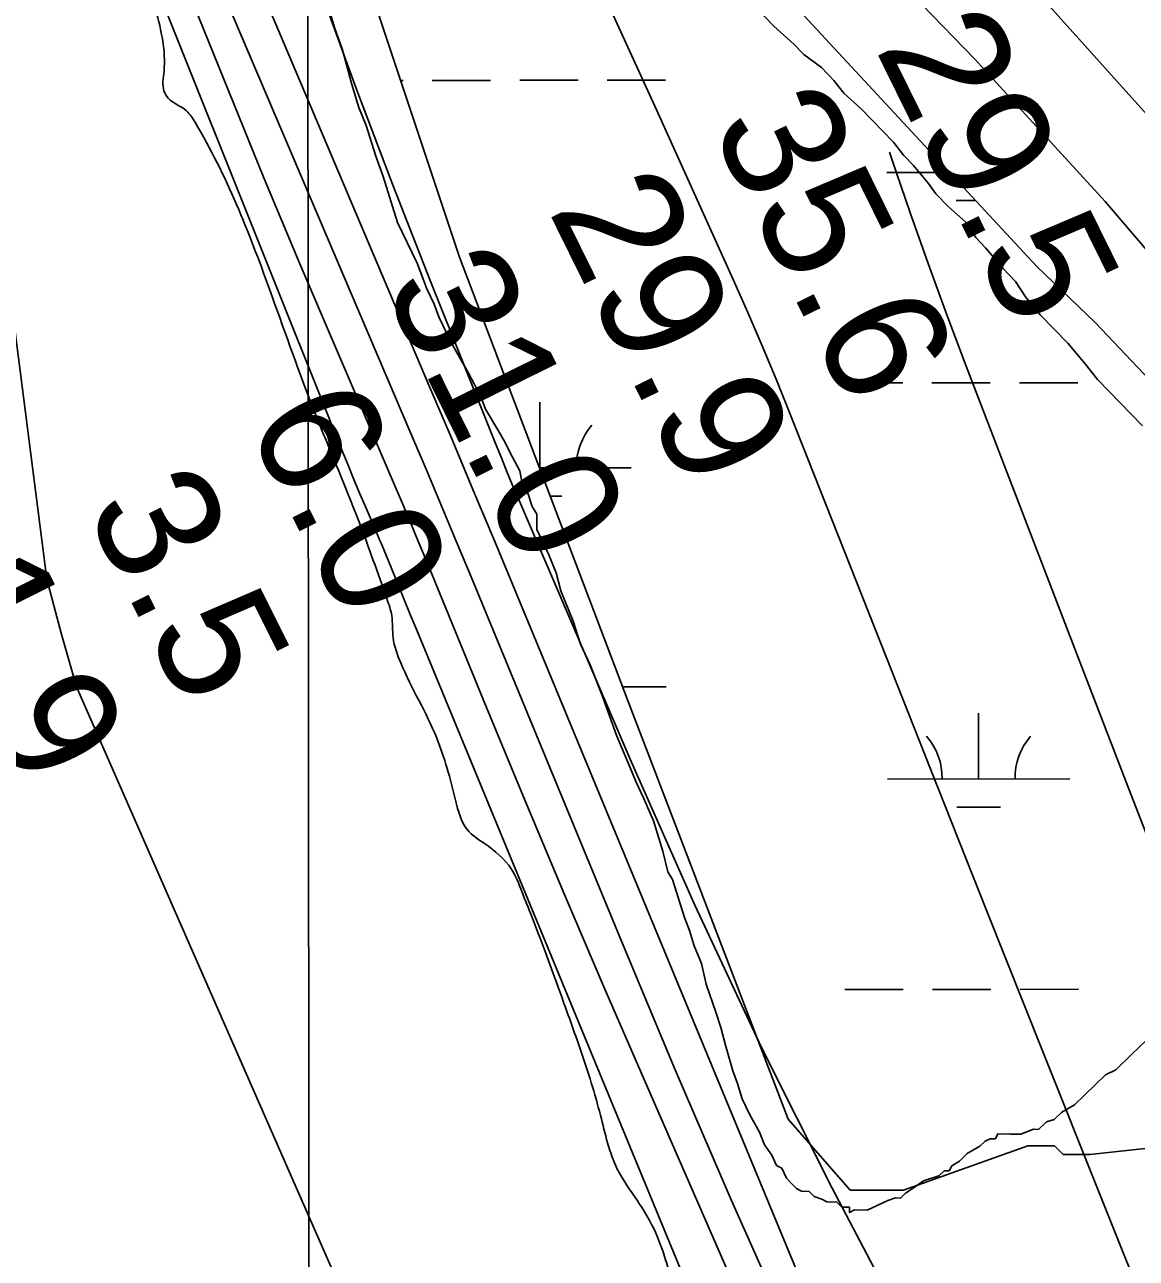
# Model space of a CAD drawing. Extents: x 3297753 to 3335611, y 652252 to 677623.
# Drawn here: x 3312219 to 3312829, y 672894 to 673570 of the extents above; entities that cross this region are included whole.
import ezdxf

# ---------------------------------------------------------------- set-up
doc = ezdxf.new("R2010")
doc.units = 0
for name, color, linetype in [('V-GRID-MAJR', 7, 'Continuous'), ('V-LEVE-TOET', 7, 'Continuous'), ('V-RIVR-EDGE', 7, 'Continuous'), ('V-RIVR-RANG', 7, 'Continuous'), ('V-SITE-VEGE', 7, 'Continuous'), ('V-SURV-LINE', 7, 'Continuous'), ('V-TOPO-DPTH', 7, 'Continuous'), ('V-TOPO-MAJR', 7, 'Continuous'), ('V-TOPO-MINR', 7, 'Continuous'), ('V-TOPO-WATR', 7, 'Continuous'), ('V-WETL-SWMP', 7, 'Continuous')]:
    doc.layers.add(name, color=color, linetype=linetype)

msp = doc.modelspace()

# ---------------------------------------------------------------- linework, layer by layer
at = {"layer": 'V-GRID-MAJR'}
msp.add_spline([(3312388.66, 657641.31), (3312386.02, 660668.95), (3312380.73, 666730.37), (3312375.44, 672791.81), (3312372.79, 675825.6)], degree=3, dxfattribs=at)
at = {"layer": 'V-LEVE-TOET'}
msp.add_lwpolyline([(3312149.45, 674647.34), (3312194.7, 674474.7), (3312238.56, 674318.38), (3312282.81, 674153.06), (3312300.84, 674092.65), (3312316.5, 674057), (3312345.1, 674022.8), (3312398.65, 673970.75), (3312432.82, 673933.65), (3312470.22, 673889.19), (3312527.26, 673811.81), (3312626.51, 673675.84), (3312645.72, 673650.8), (3312688.17, 673605.69), (3312740.56, 673551.41), (3312812.18, 673473.22), (3312892.51, 673379.14), (3313007.55, 673246.83), (3313102.8, 673139.02), (3313217.99, 673015.69), (3313280.7, 672941.02), (3313317.57, 672898.25), (3313336.82, 672875.45)], dxfattribs=at)
at = {"layer": 'V-RIVR-EDGE'}
msp.add_spline([(3319128.45, 669896.06), (3319102.43, 669879.07), (3319066.7, 669858.6), (3318998.74, 669821.54), (3318951.36, 669795.67), (3318909.43, 669773.67), (3318888.84, 669759.37), (3318855.44, 669738.9), (3318784.76, 669700.69), (3318721.46, 669664.78), (3318663.98, 669631.57), (3318611.56, 669602.22), (3318546.3, 669558.18), (3318510.56, 669535.77), (3318467.46, 669512.61), (3318428.61, 669485.17), (3318397.15, 669465.86), (3318376.19, 669455.05), (3318341.63, 669437.3), (3318289.99, 669414.16), (3318221.27, 669382.92), (3318160.71, 669354.37), (3318105.57, 669327.36), (3318072.18, 669313.09), (3318054.32, 669302.28), (3318037.62, 669291.07), (3318008.5, 669278.35), (3317934.74, 669245.57), (3317848.15, 669204.67), (3317778.28, 669175.76), (3317690.15, 669136.42), (3317626.88, 669112.54), (3317574.87, 669094.44), (3317522.09, 669077.89), (3317438.26, 669052.51), (3317361.81, 669030.2), (3317325.33, 669020.99), (3317282.65, 669010.62), (3317240.35, 669001.03), (3317194.96, 668994.94), (3317157.73, 668992.7), (3317125.14, 668988.91), (3317099.93, 668988.19), (3317080.17, 668991.73), (3317051.86, 668995.29), (3317007.27, 668998.12), (3316976.25, 668998.19), (3316933.98, 668997.13), (3316897.13, 668994.12), (3316852.89, 668984.15), (3316825.35, 668979.18), (3316789.64, 668968.41), (3316757.83, 668964.61), (3316689.18, 668960.9), (3316637.21, 668958.7), (3316609.3, 668962.26), (3316564.32, 668966.25), (3316521.67, 668969.46), (3316453.44, 668978.16), (3316408.47, 668983.7), (3316370.87, 668990.77), (3316339.49, 669003.65), (3316308.11, 669017.68), (3316175.59, 669059.12), (3316062.44, 669095.85), (3316008.96, 669111.11), (3315957.45, 669138.77), (3315917.58, 669168.73), (3315889.7, 669185.47), (3315866.09, 669203.76), (3315831.26, 669231.38), (3315800.66, 669249.29), (3315742.55, 669272.71), (3315665.47, 669308.96), (3315570.21, 669365.04), (3315493.16, 669416.03), (3315408.38, 669475.19), (3315304.61, 669540.98), (3315222.53, 669595.48), (3315155.14, 669631.71), (3315081.54, 669664.47), (3315028.85, 669686.32), (3315002.89, 669692.59), (3314990.87, 669694.17), (3314966.07, 669703.92), (3314940.51, 669718.34), (3314918.45, 669734.68), (3314896.78, 669755.67), (3314868.14, 669779.01), (3314813.17, 669818.32), (3314771.76, 669851.38), (3314741.97, 669877.83), (3314699.03, 669923.3), (3314661.54, 669973.42), (3314624.43, 670022.77), (3314598.52, 670050.36), (3314575.3, 670069.81), (3314546.64, 670087.72), (3314523.39, 670093.98), (3314495.48, 670098.32), (3314476.1, 670103.8), (3314467.97, 670107.69), (3314463.32, 670108.87), (3314460.6, 670106.16), (3314446.25, 670107.75), (3314437.35, 670115.53), (3314433.12, 670128.33), (3314431.99, 670143.07), (3314432.42, 670158.97), (3314428.94, 670163.63), (3314421.21, 670172.57), (3314382.1, 670199.43), (3314356.16, 670215), (3314336.41, 670225.14), (3314320.51, 670227.5), (3314307.71, 670227.15), (3314297.63, 670226.01), (3314289.49, 670228.74), (3314284.07, 670233.41), (3314263.58, 670256.34), (3314234.21, 670300.24), (3314210.27, 670339.85), (3314183.99, 670376.37), (3314159.64, 670409.39), (3314121.77, 670464.55), (3314083.9, 670521.65), (3314058.41, 670561.27), (3314047.57, 670571.38), (3314026.29, 670588.89), (3314010.8, 670599.78), (3314004.22, 670603.29), (3313993.75, 670604.48), (3313981.34, 670603.73), (3313978.63, 670604.9), (3313958.88, 670618.91), (3313934.12, 670640.69), (3313892.34, 670683.45), (3313876.5, 670708.7), (3313854.08, 670736.29), (3313826.22, 670759.24), (3313808.02, 670773.25), (3313806.48, 670777.9), (3313803.44, 670800.79), (3313791.12, 670838.05), (3313772.59, 670874.16), (3313744.75, 670904.87), (3313727.33, 670918.48), (3313708.73, 670925.12), (3313696.34, 670933.3), (3313689.78, 670944.95), (3313684.39, 670960.08), (3313677.07, 670978.72), (3313670.11, 670989.59), (3313656.96, 671002.42), (3313636.06, 671018.37), (3313615.56, 671042.86), (3313603.21, 671064.6), (3313592, 671080.53), (3313565.34, 671118.21), (3313548.73, 671146.95), (3313542.16, 671155.89), (3313529.39, 671167.94), (3313523.99, 671178.43), (3313524.03, 671193.94), (3313519.42, 671213.73), (3313509.42, 671244.78), (3313493.98, 671276.23), (3313469.64, 671310.8), (3313446.46, 671348.09), (3313425.21, 671380.72), (3313399.72, 671423.82), (3313367.28, 671477.81), (3313340.62, 671517.82), (3313310.86, 671556.67), (3313282.64, 671593.97), (3313261.37, 671615.74), (3313235.84, 671644.11), (3313221.55, 671667.81), (3313207.66, 671695.76), (3313192.19, 671714.41), (3313177.9, 671738.49), (3313162.86, 671770.72), (3313133.13, 671822.76), (3313095.7, 671899.25), (3313081.44, 671936.12), (3313064.47, 671974.56), (3313049.43, 672009.11), (3313032.42, 672030.87), (3313011.53, 672048.37), (3313009.99, 672053.42), (3313008.06, 672060.01), (3313006.13, 672063.51), (3312992.2, 672075.57), (3312979.83, 672090.33), (3312969.4, 672106.65), (3312960.16, 672133.82), (3312954.78, 672153.61), (3312938.56, 672181.96), (3312919.25, 672214.19), (3312906.53, 672244.47), (3312890.32, 672278.25), (3312865.61, 672319.03), (3312852.49, 672347.37), (3312845.16, 672364.45), (3312835.9, 672379.6), (3312824.29, 672390.49), (3312817.34, 672405.24), (3312803.06, 672430.1), (3312791.09, 672451.46), (3312777.55, 672467.39), (3312769.05, 672479.04), (3312760.17, 672496.52), (3312756.37, 672525.22), (3312752.93, 672545.01), (3312743.29, 672569.47), (3312730.94, 672593.93), (3312715.09, 672611.42), (3312711.23, 672618.41), (3312711.24, 672622.67), (3312712.03, 672630.04), (3312706.63, 672640.14), (3312695.41, 672653.74), (3312691.54, 672656.07), (3312691.14, 672649.87), (3312671.75, 672650.31), (3312659.34, 672651.5), (3312656.63, 672653.45), (3312655.86, 672655.78), (3312655.87, 672660.43), (3312657.43, 672663.92), (3312662.48, 672667.39), (3312665.97, 672667.77), (3312673.34, 672666.2), (3312685.35, 672662.68), (3312689.62, 672663.45), (3312690.79, 672666.55), (3312680.75, 672685.19), (3312674.19, 672698.39), (3312664.92, 672710.43), (3312661.46, 672722.85), (3312652.59, 672744.59), (3312642.56, 672764.78), (3312630.57, 672779.93), (3312620.16, 672802.45), (3312606.63, 672821.49), (3312599.68, 672834.69), (3312586.93, 672851.79), (3312575.75, 672877.02), (3312565.35, 672908.07), (3312555.31, 672925.55), (3312544.5, 672942.64), (3312535.26, 672972.13), (3312524.49, 673007.45), (3312515.25, 673033.46), (3312497.53, 673081.2), (3312492.13, 673094.79), (3312486.34, 673107.21), (3312471.64, 673121.21), (3312462.35, 673128.6), (3312455.8, 673144.9), (3312445.42, 673179.05), (3312425.74, 673220.21), (3312421.51, 673234.18), (3312420.76, 673246.2), (3312418.07, 673255.52), (3312403.05, 673297.05), (3312376.45, 673363.04), (3312353.73, 673425.15), (3312312.85, 673516.77), (3312308.21, 673522.99), (3312298.14, 673529.99), (3312295.83, 673533.88), (3312295.85, 673544.73), (3312295.12, 673561.41), (3312291.28, 673578.1), (3312279.73, 673610.7), (3312265.87, 673650.68), (3312259.71, 673670.47), (3312252.8, 673700.35), (3312246.26, 673718.98), (3312244.32, 673722.09), (3312239.68, 673724.43), (3312231.16, 673731.43), (3312227.69, 673739.58), (3312227.32, 673747.72), (3312225.82, 673765.18), (3312221.6, 673783.8), (3312215.06, 673806.7), (3312206.57, 673824.56), (3312195.79, 673854.84), (3312188.51, 673891.7), (3312185.84, 673909.15), (3312175.82, 673935.94), (3312163.09, 673960.4), (3312160, 673967.78), (3312160.04, 673981.35), (3312156.21, 674003.85), (3312152.77, 674023.64), (3312140.46, 674063.61), (3312122.78, 674126.09), (3312116.65, 674157.13), (3312105.91, 674205.24), (3312092.04, 674242.9), (3312078.92, 674267.36), (3312075.46, 674280.55), (3312073.94, 674291.42), (3312066.22, 674307.33), (3312063.91, 674314.71), (3312064.71, 674322.46), (3312065.11, 674329.05), (3312058.54, 674339.54), (3312053.53, 674350.02), (3312051.61, 674359.72), (3312049.32, 674374.47), (3312044.35, 674402.79), (3312044.36, 674407.44), (3312047.87, 674412.86), (3312049.43, 674416.35), (3312048.66, 674421.39), (3312045.18, 674426.44), (3312039.37, 674428.4), (3312032.48, 674462.93), (3312024.43, 674503.67), (3312017.91, 674530.05), (3312012.49, 674533.56), (3312009.01, 674538.61), (3312009.02, 674542.1), (3312012.13, 674544.42), (3312016.39, 674545.18), (3312017.96, 674549.83), (3312015.68, 674570.39), (3312009.91, 674590.18), (3312007.59, 674592.9), (3312003.33, 674595.24), (3311998.68, 674597.58), (3311999.85, 674600.68), (3312002.58, 674604.55), (3312002.98, 674610.75), (3311997.59, 674625.12), (3311996.83, 674634.04), (3311998.04, 674649.93), (3311996.9, 674660.41), (3311993.04, 674667.4), (3311982.99, 674679.44), (3311982.63, 674692.63), (3311982.3, 674714.74), (3311983.86, 674718.22), (3311981.19, 674735.29), (3311978.87, 674739.95), (3311972.69, 674751.6), (3311964.98, 674768.3), (3311960.36, 674783.43), (3311953.45, 674811.76), (3311951.57, 674835.81), (3311949.71, 674865.28), (3311946.65, 674884.29), (3311939.31, 674896.33), (3311937.78, 674903.71), (3311938.58, 674914.17), (3311938.22, 674925.42), (3311931.71, 674958.01), (3311920.93, 674990.23), (3311909.78, 675028.65), (3311896.69, 675065.91), (3311889.78, 675096.56), (3311885.56, 675114.41), (3311882.47, 675119.07), (3311872.01, 675124.14), (3311865.03, 675124.16), (3311859.2, 675119.13), (3311856.86, 675114.48), (3311856.85, 675109.44), (3311858.39, 675104.78), (3311869.62, 675098.94), (3311876.19, 675089.62), (3311876.19, 675087.68), (3311871.92, 675086.91), (3311863, 675086.93), (3311853.69, 675086.18), (3311849.41, 675081.54), (3311847.07, 675075.73), (3311847.06, 675072.24), (3311847.05, 675067.2), (3311849.75, 675059.43), (3311848.96, 675056.33), (3311844.3, 675053.63), (3311838.87, 675052.09), (3311833.83, 675052.1), (3311831.13, 675057.93), (3311827.66, 675068.79), (3311827.68, 675074.22), (3311826.91, 675076.16), (3311824.58, 675077.72), (3311819.54, 675077.73), (3311814.88, 675073.87), (3311809.84, 675072.72), (3311793.15, 675068.1), (3311785, 675068.12), (3311778.04, 675073.57), (3311775.72, 675079.39), (3311778.47, 675091.41), (3311781.6, 675104.2), (3311784.33, 675108.46), (3311789.38, 675112.32), (3311788.61, 675115.04), (3311783.57, 675116.99), (3311782.42, 675122.04), (3311782.43, 675125.91), (3311787.88, 675135.21), (3311787.51, 675139.09), (3311785.18, 675141.03), (3311771.6, 675136.41), (3311760.74, 675134.89), (3311735.92, 675134.17), (3311725.83, 675133.81), (3311723.51, 675134.59), (3311722.36, 675138.86), (3311722.39, 675153.6), (3311723.2, 675168.72), (3311725.94, 675175.69), (3311733.33, 675184.2), (3311735.67, 675190.79), (3311740.38, 675212.11)], degree=3, dxfattribs=at)
at = {"layer": 'V-SITE-VEGE'}
for points in [[(3312594.85, 673606.36), (3312630.39, 673569.55), (3312641.35, 673559.62), (3312646.82, 673553.95), (3312656.43, 673546.83), (3312663.27, 673539.75), (3312668.71, 673532.69), (3312678.3, 673524.17), (3312696.07, 673505.77), (3312701.52, 673498.71), (3312706.98, 673493.05), (3312715.16, 673483.16), (3312719.23, 673477.53), (3312726.07, 673470.45), (3312735.66, 673461.93), (3312741.08, 673453.48), (3312746.54, 673447.82), (3312756.09, 673436.52), (3312762.92, 673429.44), (3312768.34, 673420.99), (3312776.52, 673411.1), (3312791.55, 673395.53), (3312801.09, 673384.23), (3312807.9, 673375.76), (3312832.5, 673350.27)], [(3312726.49, 672941.58), (3312723.71, 672941.63), (3312720.88, 672938.9), (3312712.48, 672936.26), (3312706.84, 672932.19), (3312702.62, 672929.48), (3312699.78, 672926.74), (3312697, 672926.79), (3312692.8, 672925.47), (3312681.58, 672920.1), (3312674.62, 672920.23), (3312671.81, 672918.89), (3312671.86, 672921.67), (3312667.69, 672921.74), (3312664.95, 672924.57), (3312659.39, 672924.67), (3312656.63, 672926.11), (3312652.48, 672927.58), (3312649.75, 672930.41), (3312645.57, 672930.48), (3312642.81, 672931.92), (3312640.08, 672934.75), (3312637.35, 672937.59), (3312634.66, 672943.2), (3312631.9, 672944.64), (3312629.22, 672950.26), (3312625.15, 672955.89), (3312622.48, 672962.9), (3312617.09, 672972.74), (3312613.06, 672981.16), (3312610.43, 672989.55), (3312607.77, 672996.56), (3312603.84, 673010.55), (3312601.23, 673020.33), (3312598.6, 673028.73), (3312593.3, 673044.13), (3312590.71, 673055.31), (3312586.71, 673065.12), (3312584.07, 673073.52), (3312581.41, 673080.53), (3312574.83, 673101.52), (3312572.12, 673105.74), (3312569.53, 673116.92), (3312564.26, 673133.71), (3312558.92, 673146.33), (3312554.89, 673154.76), (3312550.88, 673164.57), (3312544.2, 673179.99), (3312536.24, 673202.4), (3312529.58, 673219.22), (3312524.21, 673230.45), (3312520.26, 673243.05), (3312513.6, 673259.86), (3312510.98, 673269.65), (3312506.98, 673279.46), (3312500.27, 673293.5), (3312500.42, 673301.84), (3312497.71, 673306.07), (3312495.07, 673314.47), (3312492.37, 673318.69), (3312491.1, 673325.67), (3312485.7, 673335.51), (3312483.02, 673341.12), (3312478.97, 673348.15), (3312472.21, 673359.41), (3312469.55, 673366.41), (3312462.81, 673379.06), (3312457.42, 673388.89), (3312453.37, 673395.92), (3312446.66, 673409.96), (3312444, 673416.96), (3312439.97, 673425.39), (3312434.65, 673439.4), (3312423.91, 673461.85), (3312416, 673487.04), (3312412.03, 673498.25), (3312406.75, 673515.04), (3312402.75, 673524.85), (3312398.8, 673537.45), (3312393.58, 673557.03), (3312389.6, 673568.23), (3312385.65, 673580.82)], [(3312834.92, 673013.43), (3312826.42, 673005.23), (3312817.93, 672997.03), (3312812.31, 672994.35), (3312795.32, 672977.94), (3312788.29, 672973.89), (3312784.04, 672969.79), (3312779.85, 672968.48), (3312775.6, 672964.38), (3312772.82, 672964.43), (3312765.81, 672961.76), (3312763.03, 672961.81), (3312760.25, 672961.86), (3312753.29, 672961.98), (3312751.85, 672959.23), (3312749.07, 672959.27), (3312746.26, 672957.93), (3312743.43, 672955.2), (3312736.4, 672951.15), (3312732.15, 672947.05), (3312727.93, 672944.34), (3312726.49, 672941.58)]]:
    msp.add_lwpolyline(points, dxfattribs=at)
at = {"layer": 'V-SURV-LINE'}
msp.add_lwpolyline([(3313397.44, 672895.28), (3312702.03, 673669.12)], dxfattribs=at)
at = {"layer": 'V-TOPO-DPTH'}
for points in [[(3311732.44, 675224.5), (3311856.17, 674442.04), (3311859.73, 674422.91), (3311863.97, 674403.96), (3311869.23, 674385.26), (3311875.16, 674366.74), (3312145.62, 673846.83), (3312146.79, 673842.84), (3312147.95, 673838.84), (3312149.11, 673834.84), (3312153.35, 673820.08), (3312156.49, 673808.67), (3312159.46, 673797.22), (3312162.16, 673785.7), (3312164.69, 673774.14), (3312168.32, 673756.55), (3312171.33, 673736.15), (3312231.64, 673266.24), (3312239.46, 673236.58), (3312247.93, 673207.13), (3312517.17, 672593.4)], [(3312517.17, 672593.4), (3312247.93, 673207.13), (3312239.46, 673236.58), (3312231.64, 673266.24), (3312171.33, 673736.15), (3312168.32, 673756.55), (3312164.69, 673774.14), (3312162.16, 673785.7), (3312159.46, 673797.22), (3312156.49, 673808.67), (3312153.35, 673820.08), (3312149.11, 673834.84), (3312147.95, 673838.84), (3312146.79, 673842.84), (3312145.62, 673846.83), (3311875.16, 674366.74), (3311869.23, 674385.26), (3311863.97, 674403.96), (3311859.73, 674422.91), (3311856.17, 674442.04), (3311732.44, 675224.5)], [(3312142.55, 674052.39), (3312189.83, 673896.11), (3312195.1, 673879.46), (3312200.65, 673862.9), (3312206.63, 673846.5), (3312212.89, 673830.19), (3312312.22, 673580.93), (3312331.33, 673533.55), (3312350.68, 673486.26), (3312370.42, 673439.13), (3312390.4, 673392.11), (3312421.53, 673319.63), (3312426.11, 673308.91), (3312430.65, 673298.18), (3312435.13, 673287.42), (3312439.59, 673276.66), (3312472.8, 673195.74), (3312494, 673144.57), (3312515.42, 673093.5), (3312537.17, 673042.56), (3312559.15, 672991.72), (3312697, 672675.61)]]:
    msp.add_lwpolyline(points, dxfattribs=at)
at = {"layer": 'V-TOPO-MAJR'}
msp.add_lwpolyline([(3312702.42, 672855.9), (3312662.29, 672932.22), (3312623.61, 673009.24), (3312587.09, 673087.32), (3312552.02, 673166.09), (3312490.81, 673308.9), (3312487.45, 673316.81), (3312484.14, 673324.73), (3312480.88, 673332.67), (3312477.65, 673340.64), (3312441.84, 673430), (3312421.15, 673482.8), (3312400.99, 673535.81), (3312381.65, 673589.12), (3312362.85, 673642.62), (3312294.43, 673842.24), (3312286.11, 673866.96), (3312277.98, 673891.73), (3312270.12, 673916.6), (3312262.44, 673941.52), (3312156.91, 674291.17)], dxfattribs=at)
at = {"layer": 'V-TOPO-MINR'}
for points in [[(3312677.17, 672804.21), (3312489.15, 673258.13), (3312477.25, 673286.77), (3312465.3, 673315.39), (3312453.27, 673343.98), (3312441.2, 673372.54), (3312251.24, 673820.56), (3312247.54, 673829.38), (3312243.89, 673838.22), (3312240.3, 673847.09), (3312236.76, 673855.97), (3312230.9, 673870.84), (3312230.34, 673872.31), (3312228.83, 673876.78), (3312225.31, 673888.31), (3312223.16, 673895.6), (3312221.09, 673902.91), (3312219.14, 673910.26), (3312217.28, 673917.62), (3312091, 674435.19)], [(3312870.04, 672776.77), (3312809.02, 672929.15), (3312778.06, 673006.62), (3312747.18, 673084.12), (3312716.42, 673161.66), (3312685.73, 673239.23), (3312639.01, 673357.58), (3312631.6, 673375.95), (3312624.02, 673394.23), (3312616.16, 673412.41), (3312608.12, 673430.5), (3312565.22, 673525.18), (3312535.52, 673590.52), (3312505.69, 673655.81), (3312475.7, 673721.01), (3312445.59, 673786.17), (3312397.52, 673889.83), (3312388.68, 673909.79), (3312380.31, 673929.94), (3312372.65, 673950.37), (3312365.45, 673970.99), (3312234.75, 674367.36)], [(3312667.33, 672674.15), (3312434.45, 673238.27), (3312430.92, 673246.82), (3312427.4, 673255.37), (3312423.9, 673263.93), (3312420.39, 673272.49), (3312414.89, 673285.95), (3312414.14, 673287.78), (3312413.38, 673289.6), (3312411.83, 673293.23), (3312406.66, 673305.19), (3312403.33, 673312.99), (3312400.03, 673320.81), (3312396.8, 673328.66), (3312393.61, 673336.52), (3312203.96, 673809.89), (3312194.82, 673833.61), (3312186.11, 673857.47), (3312178.03, 673881.56), (3312170.37, 673905.8), (3312065.47, 674253.95)], [(3312697, 672675.61), (3312559.15, 672991.72), (3312537.17, 673042.56), (3312515.42, 673093.5), (3312494, 673144.57), (3312472.8, 673195.74), (3312439.59, 673276.66), (3312435.13, 673287.42), (3312430.65, 673298.18), (3312426.11, 673308.91), (3312421.53, 673319.63), (3312390.4, 673392.11), (3312370.42, 673439.13), (3312350.68, 673486.26), (3312331.33, 673533.55), (3312312.22, 673580.93), (3312212.89, 673830.19), (3312206.63, 673846.5), (3312200.65, 673862.9), (3312195.1, 673879.46), (3312189.83, 673896.11), (3312142.55, 674052.39)], [(3312637.55, 672857.17), (3312606.48, 672926.95), (3312576.3, 672997.12), (3312546.73, 673067.55), (3312464.34, 673267.38), (3312456.17, 673287.09), (3312447.96, 673306.78), (3312439.66, 673326.44), (3312431.32, 673346.07), (3312342.48, 673554.18), (3312320.51, 673606.23), (3312298.8, 673658.39), (3312277.51, 673710.72), (3312256.48, 673763.16), (3312221.87, 673850.5), (3312218.47, 673859.4), (3312215.22, 673868.34), (3312212.19, 673877.37), (3312209.31, 673886.44), (3312188.41, 673955.25), (3312175.59, 673998.88)], [(3312693.78, 673500.3), (3312695.23, 673495.98), (3312704.97, 673467.58), (3312714.94, 673439.27), (3312725.28, 673411.08), (3312735.85, 673382.99), (3312770.18, 673293.56), (3312798.16, 673220.84), (3312826.23, 673148.16), (3312854.44, 673075.52), (3312882.74, 673002.93), (3312950.62, 672829.24)]]:
    msp.add_lwpolyline(points, dxfattribs=at)
at = {"layer": 'V-TOPO-WATR'}
msp.add_lwpolyline([(3312517.17, 672593.4), (3312247.93, 673207.13), (3312239.46, 673236.58), (3312231.64, 673266.24), (3312171.33, 673736.15), (3312168.32, 673756.55), (3312164.69, 673774.14), (3312162.16, 673785.7), (3312159.46, 673797.22), (3312156.49, 673808.67), (3312153.35, 673820.08), (3312149.11, 673834.84), (3312147.95, 673838.84), (3312146.79, 673842.84), (3312145.62, 673846.83), (3311875.16, 674366.74), (3311869.23, 674385.26), (3311863.97, 674403.96), (3311859.73, 674422.91), (3311856.17, 674442.04), (3311732.44, 675224.5)], dxfattribs=at)
at = {"layer": 'V-WETL-SWMP'}
for p, q in [((3312425.7, 673539.69), (3312426.97, 673539.69)), ((3312442.97, 673539.71), (3312474.97, 673539.74)), ((3312490.97, 673539.76), (3312522.97, 673539.79)), ((3312538.97, 673539.81), (3312570.97, 673539.84)), ((3312692.34, 673489.22), (3312726.8, 673489.26)), ((3312730.35, 673473.83), (3312741.1, 673473.84)), ((3312669.05, 673373.77), (3312701.05, 673373.8)), ((3312717.05, 673373.81), (3312749.05, 673373.85)), ((3312765.05, 673373.86), (3312797.05, 673373.9)), ((3312502.03, 673327.17), (3312501.99, 673363.17)), ((3312501.88, 673327.17), (3312552.03, 673327.22)), ((3312507.73, 673311.74), (3312514.05, 673311.75)), ((3312547.45, 673207.14), (3312571.31, 673207.17)), ((3312742.68, 673156.6), (3312742.64, 673192.6)), ((3312692.68, 673156.55), (3312792.68, 673156.65)), ((3312730.69, 673141.15), (3312754.69, 673141.18)), ((3312669.38, 673041.09), (3312701.38, 673041.12)), ((3312717.38, 673041.14), (3312749.38, 673041.17)), ((3312765.38, 673041.19), (3312797.38, 673041.22))]:
    msp.add_line(p, q, dxfattribs=at)
for points in [[(3312458, 673778.95), (3312774.49, 673437.85), (3312806.75, 673406.79), (3312876.14, 673333.7), (3313001.52, 673191.16), (3313090.38, 673075.43), (3313163.42, 673005.99), (3313220.64, 672929.24)], [(3313042.3, 672887.21), (3312983.87, 672955.43), (3312959.52, 672984.67), (3312944.92, 673004.16), (3312905.96, 673023.65), (3312886.49, 673009.04), (3312867.01, 672979.8), (3312847.53, 672955.43), (3312803.71, 672950.56), (3312789.1, 672950.56), (3312784.23, 672955.43), (3312769.62, 672955.43), (3312701.46, 672931.07), (3312672.24, 672931.07), (3312638.16, 672970.05), (3312550.51, 673199.08), (3312458, 673442.72), (3312370.35, 673705.86)]]:
    msp.add_lwpolyline(points, dxfattribs=at)
for centre, start, end in [((3312687.09, 673489.69), 359.28648, 7.67953), ((3312557.27, 673327.7), 139.28648, 180.83014), ((3312687.43, 673157.02), 359.28648, 40.83014), ((3312797.92, 673157.13), 139.28648, 180.83014)]:
    msp.add_arc(centre, 35.25, start, end, dxfattribs=at)

# ---------------------------------------------------------------- texts
at = {"layer": 'V-RIVR-RANG'}
for s, rotation, p in [('29.5', 296.26833, (3312685.55, 673557.38)), ('35.6', 296.26833, (3312595.16, 673514.56)), ('29.9', 296.26833, (3312506.3, 673468.66)), ('31.0', 296.26833, (3312415.57, 673426.55)), ('6.0', 296.54997, (3312340.4, 673351.93)), ('3.5', 296.54997, (3312252.13, 673304.86)), ('1.9', 296.54997, (3312162.45, 673260.62))]:
    msp.add_text(s, height=67, rotation=rotation, dxfattribs=at).set_placement(p)

doc.saveas('drawing.dxf')
